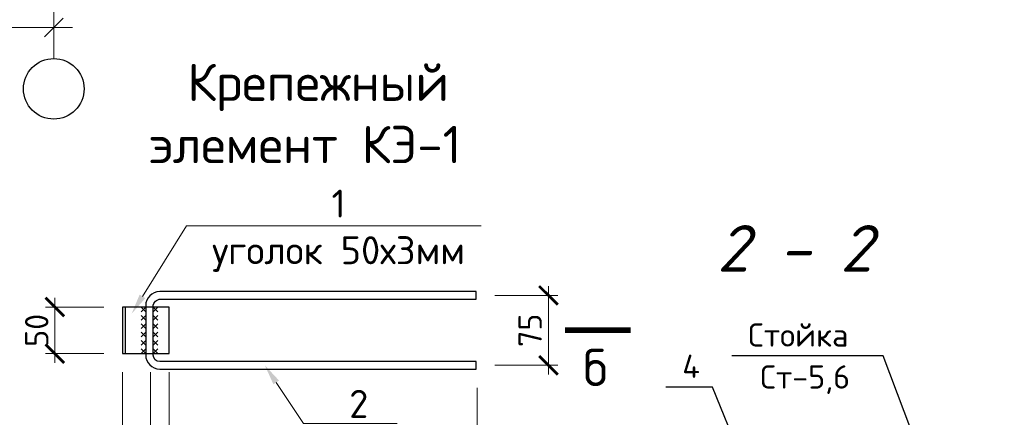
# Model space of a CAD drawing. Header units: millimetres. Extents: x 363306 to 7757304, y 1022887 to 1207196.
# Tile 356 of 656: x 1517909 to 1528452, y 1065425 to 1069689. Entities that reach past the tile are written whole.
import ezdxf
from ezdxf import colors
from ezdxf.entities.mleader import LeaderData, LeaderLine
from ezdxf.enums import TextEntityAlignment as Align
from ezdxf.math import Vec2, Vec3

# ---------------------------------------------------------------- set-up
doc = ezdxf.new("R2010")
doc.units = ezdxf.units.MM
doc.linetypes.add('ACAD_ISO10W100', pattern=[18, 12, -3, 0, -3])
doc.layers.add('0 @ 100', color=7, linetype='Continuous')
doc.layers.add('kcd_tx', color=7, linetype='Continuous')
doc.layers.add('PLAN', color=250, linetype='Continuous', lineweight=25)
doc.styles.add('iso', font='isocpeur.TTF')
doc.styles.get("Standard").update_dxf_attribs({"font": 'isocpeui.ttf'})
doc.styles.add('ГОСТ 2.304', font='isocpeui.ttf')
doc.dimstyles.new('Дв зас-М10', dxfattribs={"dimscale": 0, "dimtxt": 250, "dimasz": 200, "dimexe": 100, "dimexo": 200, "dimgap": 70, "dimtad": 1, "dimdec": 0, "dimlfac": 0.1, "dimzin": 0, "dimdsep": 46, "dimtxsty": 'iso', "dimblk": 'ARCHTICK', "dimcen": 300, "dimdle": 100, "dimclrd": 251, "dimclre": 251, "dimclrt": 251, "dimadec": 0, "dimazin": 0, "dimtfac": 1, "dimtdec": 0, "dimtofl": 0, "dimtmove": 0, "dimatfit": 3, "dimldrblk": 'OPEN30', "dimfxl": 0, "dimtolj": 1, "dimtzin": 0, "dimlwd": 0, "dimlwe": 0, "dimarcsym": 0})
doc.dimstyles.new('Санжар', dxfattribs={"dimtxt": 240, "dimasz": 200, "dimexe": 200, "dimexo": 200, "dimgap": 50, "dimtad": 1, "dimdec": 0, "dimtxsty": 'Standard', "dimblk": 'OBLIQUE', "dimcen": 2.5, "dimdle": 200, "dimclrd": 152, "dimclre": 152, "dimclrt": 152, "dimadec": 0, "dimazin": 0, "dimtfac": 1, "dimtdec": 0, "dimtmove": 0, "dimatfit": 3, "dimldrblk": 'OBLIQUE', "dimfxl": 0, "dimlwd": 0, "dimlwe": 0, "dimarcsym": 0})

# ---------------------------------------------------------------- blocks, each defined once
blk = doc.blocks.new('_Oblique')
at = {"color": 0, "linetype": 'ByBlock', "lineweight": -2}
blk.add_line((-0.5, -0.5), (0.5, 0.5), dxfattribs=at)
blk = doc.blocks.new('*D1292')
at = {"layer": 'Defpoints', "color": 0, "lineweight": 25, "transparency": 16777216}
for p in [(1511474, 1069988), (1518274, 1069988), (1518274, 1069603)]:
    blk.add_point(p, dxfattribs=at)
at = {"layer": 'kcd_tx', "lineweight": 0, "transparency": 16777216}
for p, q in [((1511274, 1069603), (1518474, 1069603)), ((1511474, 1069603), (1511474, 1069403)), ((1518274, 1069603), (1518274, 1069403))]:
    blk.add_line(p, q, dxfattribs=at)
at = {"layer": 'kcd_tx', "lineweight": 0, "transparency": 16777216, "xscale": 200, "yscale": 200, "zscale": 200, "rotation": 180}
blk.add_blockref('_Oblique', (1511474, 1069603), dxfattribs=at)
at = {"layer": 'kcd_tx', "lineweight": 0, "transparency": 16777216, "xscale": 200, "yscale": 200, "zscale": 200}
blk.add_blockref('_Oblique', (1518274, 1069603), dxfattribs=at)
at = {"layer": 'kcd_tx', "lineweight": 30, "transparency": 16777216, "insert": (1514874, 1069773), "char_height": 240, "attachment_point": 5, "bg_fill": 3, "box_fill_scale": 1.1, "bg_fill_color": 256, "bg_fill_true_color": 13158600, "bg_fill_transparency": 0}
blk.add_mtext('3400', dxfattribs=at)
blk = doc.blocks.new('_ArchTick')
at = {"color": 0, "linetype": 'ByBlock', "const_width": 0.15}
blk.add_lwpolyline([(-0.5, -0.5), (0.5, 0.5)], dxfattribs=at)
blk = doc.blocks.new('*D1353')
at = {"color": 251, "lineweight": 0, "transparency": 16777216}
for p, q in [((1518808, 1066608), (1518186, 1066608)), ((1518286, 1066008), (1518286, 1066708)), ((1518808, 1066108), (1518186, 1066108))]:
    blk.add_line(p, q, dxfattribs=at)
at = {"layer": 'Defpoints', "color": 0, "lineweight": 25, "transparency": 16777216}
for p in [(1518286, 1066608), (1519008, 1066608), (1519008, 1066108)]:
    blk.add_point(p, dxfattribs=at)
at = {"color": 251, "lineweight": 0, "transparency": 16777216, "xscale": 200, "yscale": 200, "zscale": 200}
for p, rotation in [((1518286, 1066608), 90), ((1518286, 1066108), 270)]:
    blk.add_blockref('_ArchTick', p, dxfattribs=dict(at, rotation=rotation))
at = {"color": 251, "lineweight": 9, "transparency": 16777216, "insert": (1518091, 1066358), "char_height": 250, "attachment_point": 5, "rotation": 90, "style": 'iso'}
blk.add_mtext('\\A1;50', dxfattribs=at)
blk = doc.blocks.new('_Open30')
at = {"color": 0, "linetype": 'ByBlock', "lineweight": -2}
for p, q in [((-1, 0.268), (0, 0)), ((0, 0), (-1, -0.268)), ((0, 0), (-1, 0))]:
    blk.add_line(p, q, dxfattribs=at)
blk = doc.blocks.new('*D1354')
at = {"color": 251, "lineweight": 0, "transparency": 16777216}
for p, q in [((1523570, 1065883), (1523570, 1066833)), ((1522998, 1066733), (1523670, 1066733)), ((1522998, 1065983), (1523670, 1065983))]:
    blk.add_line(p, q, dxfattribs=at)
at = {"layer": 'Defpoints', "color": 0, "lineweight": 25, "transparency": 16777216}
for p in [(1522798, 1066733), (1523570, 1066733), (1522798, 1065983)]:
    blk.add_point(p, dxfattribs=at)
at = {"color": 251, "lineweight": 0, "transparency": 16777216, "xscale": 200, "yscale": 200, "zscale": 200}
for p, rotation in [((1523570, 1066733), 90), ((1523570, 1065983), 270)]:
    blk.add_blockref('_ArchTick', p, dxfattribs=dict(at, rotation=rotation))
at = {"color": 251, "lineweight": 9, "transparency": 16777216, "insert": (1523375, 1066358), "char_height": 250, "attachment_point": 5, "rotation": 90, "style": 'iso'}
blk.add_mtext('\\A1;75', dxfattribs=at)
blk = doc.blocks.new('*D1293')
at = {"color": 251, "lineweight": 0, "transparency": 16777216}
for p, q in [((1519008, 1065908), (1519008, 1064838)), ((1519309, 1065908), (1519309, 1064838)), ((1519008, 1064938), (1518343, 1064938)), ((1519309, 1064938), (1518908, 1064938))]:
    blk.add_line(p, q, dxfattribs=at)
at = {"layer": 'Defpoints', "color": 0, "lineweight": 25, "transparency": 16777216}
for p in [(1519008, 1066108), (1519309, 1066108), (1519309, 1064938)]:
    blk.add_point(p, dxfattribs=at)
at = {"color": 251, "lineweight": 0, "transparency": 16777216, "xscale": 200, "yscale": 200, "zscale": 200, "rotation": 180}
blk.add_blockref('_ArchTick', (1519008, 1064938), dxfattribs=at)
at = {"color": 251, "lineweight": 0, "transparency": 16777216, "xscale": 200, "yscale": 200, "zscale": 200}
blk.add_blockref('_ArchTick', (1519309, 1064938), dxfattribs=at)
at = {"color": 251, "lineweight": 9, "transparency": 16777216, "insert": (1518563, 1065133), "char_height": 250, "attachment_point": 5, "style": 'iso'}
blk.add_mtext('\\A1;30', dxfattribs=at)
blk = doc.blocks.new('*D1294')
at = {"color": 251, "lineweight": 0, "transparency": 16777216}
for p, q in [((1519309, 1065908), (1519309, 1064838)), ((1519508, 1065908), (1519508, 1064838)), ((1519209, 1064938), (1519608, 1064938)), ((1520206, 1064938), (1519508, 1064938))]:
    blk.add_line(p, q, dxfattribs=at)
at = {"layer": 'Defpoints', "color": 0, "lineweight": 25, "transparency": 16777216}
for p in [(1519309, 1066108), (1519508, 1066108), (1519508, 1064938)]:
    blk.add_point(p, dxfattribs=at)
at = {"color": 251, "lineweight": 0, "transparency": 16777216, "xscale": 200, "yscale": 200, "zscale": 200, "rotation": 180}
blk.add_blockref('_ArchTick', (1519309, 1064938), dxfattribs=at)
at = {"color": 251, "lineweight": 0, "transparency": 16777216, "xscale": 200, "yscale": 200, "zscale": 200}
blk.add_blockref('_ArchTick', (1519508, 1064938), dxfattribs=at)
at = {"color": 251, "lineweight": 9, "transparency": 16777216, "insert": (1519986, 1065133), "char_height": 250, "attachment_point": 5, "style": 'iso'}
blk.add_mtext('\\A1;20', dxfattribs=at)
blk = doc.blocks.new('*D1296')
at = {"color": 251, "lineweight": 0, "transparency": 16777216}
for p, q in [((1522808, 1065743), (1522808, 1064270)), ((1519508, 1065315), (1519508, 1064270)), ((1519408, 1064370), (1522908, 1064370))]:
    blk.add_line(p, q, dxfattribs=at)
at = {"layer": 'Defpoints', "color": 0, "lineweight": 25, "transparency": 16777216}
for p in [(1522808, 1065943), (1519508, 1065515), (1522808, 1064370)]:
    blk.add_point(p, dxfattribs=at)
at = {"color": 251, "lineweight": 0, "transparency": 16777216, "xscale": 200, "yscale": 200, "zscale": 200, "rotation": 180}
blk.add_blockref('_ArchTick', (1519508, 1064370), dxfattribs=at)
at = {"color": 251, "lineweight": 0, "transparency": 16777216, "xscale": 200, "yscale": 200, "zscale": 200}
blk.add_blockref('_ArchTick', (1522808, 1064370), dxfattribs=at)
at = {"color": 251, "lineweight": 9, "transparency": 16777216, "insert": (1521158, 1064565), "char_height": 250, "attachment_point": 5, "style": 'iso'}
blk.add_mtext('\\A1;330', dxfattribs=at)

msp = doc.modelspace()

# ---------------------------------------------------------------- linework, layer by layer
at = {"color": 1, "linetype": 'ACAD_ISO10W100', "lineweight": 9, "ltscale": 100}
msp.add_line((1518273.721, 1084845.744), (1518273.721, 1069272.098), dxfattribs=at)
at = {"color": 146, "lineweight": 30}
for p, q in [((1519007.887, 1066607.862), (1519007.887, 1066107.862)), ((1519507.887, 1066607.862), (1519007.887, 1066607.862)), ((1519037.887, 1066607.862), (1519037.887, 1066107.862)), ((1519507.887, 1066107.862), (1519507.887, 1066607.862)), ((1519007.887, 1066107.862), (1519507.887, 1066107.862))]:
    msp.add_line(p, q, dxfattribs=at)
at = {"lineweight": 9}
for p, q in [((1519257.887, 1066607.862), (1519207.887, 1066557.862)), ((1519257.887, 1066557.862), (1519207.887, 1066607.862)), ((1519337.887, 1066607.862), (1519387.887, 1066557.862)), ((1519337.887, 1066557.862), (1519387.887, 1066607.862)), ((1519257.887, 1066517.862), (1519207.887, 1066467.862)), ((1519257.887, 1066467.862), (1519207.887, 1066517.862)), ((1519337.887, 1066517.862), (1519387.887, 1066467.862)), ((1519337.887, 1066467.862), (1519387.887, 1066517.862)), ((1519257.887, 1066427.862), (1519207.887, 1066377.862)), ((1519257.887, 1066377.862), (1519207.887, 1066427.862)), ((1519337.887, 1066427.862), (1519387.887, 1066377.862)), ((1519337.887, 1066377.862), (1519387.887, 1066427.862)), ((1519257.887, 1066337.862), (1519207.887, 1066287.862)), ((1519257.887, 1066287.862), (1519207.887, 1066337.862)), ((1519337.887, 1066337.862), (1519387.887, 1066287.862)), ((1519337.887, 1066287.862), (1519387.887, 1066337.862)), ((1519257.887, 1066247.862), (1519207.887, 1066197.862)), ((1519257.887, 1066197.862), (1519207.887, 1066247.862)), ((1519337.887, 1066247.862), (1519387.887, 1066197.862)), ((1519337.887, 1066197.862), (1519387.887, 1066247.862)), ((1519257.887, 1066157.862), (1519207.887, 1066107.862)), ((1519257.887, 1066107.862), (1519207.887, 1066157.862)), ((1519337.887, 1066157.862), (1519387.887, 1066107.862)), ((1519337.887, 1066107.862), (1519387.887, 1066157.862))]:
    msp.add_line(p, q, dxfattribs=at)
at = {"color": 5}
msp.add_lwpolyline([(1522797.887, 1066022.862), (1519407.887, 1066022.862, -0.414213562), (1519337.887, 1066092.862), (1519337.887, 1066612.862, -0.414213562), (1519417.887, 1066692.862), (1522797.887, 1066692.862), (1522797.887, 1066772.862), (1519407.887, 1066772.862, 0.414213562), (1519257.887, 1066622.862), (1519257.887, 1066092.862, 0.414213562), (1519407.887, 1065942.862), (1522797.887, 1065942.862), (1522797.887, 1066022.862)], format="xyb", dxfattribs=at)
at = {"lineweight": 9}
msp.add_lwpolyline([(1523749.785, 1066359.958, 60, 60, 0), (1524449.785, 1066359.958, 60, 60, 0), (1523949.785, 1066359.958, 0, 80, 0), (1523949.785, 1066359.958, 0, 0, 0), (1523949.785, 1066359.958, 0, 0, 0)], format="xyseb", dxfattribs=at)
at = {"lineweight": 25, "ltscale": 100}
for points in [[(1527154.596, 1066083.214), (1525534.331, 1066083.214)], [(1527534.412, 1065081.167), (1527154.596, 1066083.214)], [(1525329.123, 1065747.688), (1524829.123, 1065747.688)], [(1525622.283, 1065021.167), (1525329.123, 1065747.688)]]:
    msp.add_lwpolyline(points, dxfattribs=at)
at = {"layer": 'PLAN', "color": 158, "lineweight": 30}
msp.add_circle((1518273.721, 1068947.213), 324.885, dxfattribs=at)

# ---------------------------------------------------------------- texts
at = {"lineweight": 9, "style": 'iso'}
msp.add_text('б', height=400, dxfattribs=at).set_placement((1523942.804, 1066159.958), align=Align.TOP_LEFT)
at = {"color": 0, "lineweight": -2, "ltscale": 5, "insert": (1348958.4, 1070865.149), "char_height": 300, "width": 17773.54363, "attachment_point": 1, "style": 'iso'}
msp.add_mtext('\\pi7162.827;{\\fISOCPEUR|b0|i1|c204|p34;Примечание:\\P\\pi0;1. \\C256;Данный лист читать совместно с листами\\C0; КP- \\P2. Горизонтальные сетки СГ-1, СГ-2, СГ-3  устраиваются по длине в стенах и в перегородках, через каждый 600 мм расстояние по высоте.\\P\\C256;3. Стены  выполнить из газоблока изготавливается автоклавным методом D600/\\PКладку выполнить с применением однорядной перевязки\\P5.Контроль качества материалов и работ выполнять согласно указаниям \\PКМК 2.01.03-19, КМК 3.03.01-98 и ППР.\\P6. Все внутренние дверные отверстие монтажировать на отм. +2,100.\\P7. Прочность клеевого состава или раствора должна обеспечить величину нормального сцепления не менее 1,2 кгс/см².}', dxfattribs=at)
at = {"color": 18, "lineweight": 0, "true_color": 0x000000, "char_height": 500, "width": 3831.09957, "attachment_point": 1}
for s, insert in [('\\pi1090.54978;a - a', (1377368.048, 1070455.62)), ('\\pi1064.9816;2 - 2', (1476781.134, 1068764.531)), ('\\pi1064.9816;2 - 2', (1434311.407, 1067486.642)), ('\\pi1064.9816;2 - 2', (1524311.407, 1067486.642))]:
    msp.add_mtext(s, dxfattribs=dict(at, insert=insert))
at = {"lineweight": 9, "attachment_point": 1, "style": 'iso'}
for s, insert, char_height, width in [('\\pi1171.712;Крепежный \\P\\pi762.472;элемент КЭ-1', (1428532.505, 1069217.147), 400, 5098.88054), ('\\pi1171.712;Крепежный \\P\\pi762.472;элемент КЭ-1', (1518532.505, 1069217.147), 400, 6013.58539), ('\\pi342.876;{\\LГоризонтальная} \\P\\pi840.831;сетка ГС-2', (1270366.415, 1069084.434), 300, 5098.88054)]:
    msp.add_mtext(s, dxfattribs=dict(at, insert=insert, char_height=char_height, width=width))
at = {"lineweight": 5, "char_height": 500, "width": 3825.89911, "attachment_point": 1, "style": 'iso'}
for insert in [(1421306.576, 1068502.208), (1466946.711, 1068237.354), (1511280.063, 1067627.718)]:
    msp.add_mtext('\\pi394.01;{\\LУзел "A"}', dxfattribs=dict(at, insert=insert))
at = {"lineweight": 25, "ltscale": 100, "char_height": 250, "attachment_point": 1}
for s, insert, width in [('\\fISOCPEUR|b0|i0|c0|p34;\\W1.0000000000;\\T1.0000000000;\\o\\lСтойка ', (1525709.331, 1066433.214), 1225), ('\\fISOCPEUR|b0|i0|c0|p34;\\W1.0000000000;\\T1.0000000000;\\o\\l4', (1525004.123, 1066097.688), 300), ('\\fISOCPEUR|b0|i0|c0|p34;\\W1.0000000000;\\T1.0000000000;\\o\\lСт-5,6', (1525839.634, 1065983.214), 1112.5)]:
    msp.add_mtext(s, dxfattribs=dict(at, insert=insert, width=width))
at = {"layer": '0 @ 100', "color": 7, "insert": (761996.908, 1075986.433), "char_height": 318.940213, "width": 19697.5359, "attachment_point": 4, "style": 'ГОСТ 2.304'}
msp.add_mtext('\\pi5457.36288;{\\fISOCPEUR|b1|i1|c204|p34;Характеристика участка строительства:\\P\\pi0;\\P}Расчетная зимняя температура воздух 15 °С.\\PСкоростной напор ветра   - 38кг/м2.\\PВес снегового покрова    - 50кг/м2.\\PКлассификация зданий по функциональной пожарной опасности - Ф 4.1 \\PКоэффициент надежности по назначению - 0.95\\P\\P^IПроектом разработано подъёмник для мало мобильных граждан населения грузоподъемностью 250 кг. скоростью 0,25 см/с. Двери шахт подъёмника противопожарные с пределом огнестойкости El 30. Подъёмники оборудованы кабинами габаритами 1500х1500 мм, ширина дверей кабины обеспечивает проезд инвалидной коляски. Для экстренных случаев подъёмник оснащен дополнительным аккумулятором и механическим спуском для безопасного спуска пассажира в нулевую отметку. Так же в дверях подъёмника установлены замки датчики которые открываются с ключевыми картами, чтобы открыть двери подъёмника.\\P^IС внешней и внутренней стороны наружных стен предусмотрено обшивка из аквапанелей толщиной 12,5мм с утеплением из минераловатной ваты на кварцевой основе, А =0,040 Вт/мС, толщиной 100мм. (по теплотехническому расчету). Наружная отделка из органическое стекло.\\P^IПодрядчик обязан предоставить заказчику сертификаты соответствия и пожарной безопасности на фасадную систему и все применяемые в данной системе материалы и изделия.\\PКонструкции, изделия и материалы применены по действующим стандартам, ТУ, сертификатам. На путях эвакуации используются отделочные материалы, соответствующие требованиям п. 5.25 ШНК 2.01.02-04.\\PОтделка стен с внутренней стороны окраска водоэмульсионными красками светлых тонов. Во внутренней и наружной отделке использованы современные отделочные материалы используемые на территории Республики Узбекистан.\\P^IКрыша - скатная из металлических профилированных листов с полимерными покрытиями с обеих сторон толщ.0,55мм по металлическим конструкциям.\\P^IПо периметру наружных стен устраивается бетонная отмостка. Бетон кл.В 7,5 шириной 1000 мм, толщиной 50 мм по гравийному основанию толщиной 100 мм -150 мм.\\P^IВсе строительно-монтажные работы вести согласно указаний соответствующих строительных норм и проекта производства работ (П.П.Р.) на основании ШНК 3.01.01 - 03 и КМК 3.01.02 - 00.', dxfattribs=at)

# ---------------------------------------------------------------- dimensions: what is measured, and where the dimension line sits
at = {"lineweight": 9}
dim = msp.add_linear_dim(base=(1523569.976, 1066732.862), p1=(1522797.887, 1065982.862), p2=(1522797.887, 1066732.862), angle=90, dimstyle='Дв зас-М10', override={"dimscale": 1}, dxfattribs=at)
dim.commit()
dim.dimension.update_dxf_attribs({"geometry": '*D1354', "text_midpoint": (1523374.976, 1066357.862)})
dim = msp.add_linear_dim(base=(1518286.283, 1066607.862), p1=(1519007.887, 1066107.862), p2=(1519007.887, 1066607.862), angle=90, dimstyle='Дв зас-М10', override={"dimscale": 1}, dxfattribs=at)
dim.commit()
dim.dimension.update_dxf_attribs({"geometry": '*D1353', "text_midpoint": (1518286.283, 1066357.862), "dimtype": 160})
for base, p1, p2, override, picture, middle in [((1519309.382, 1064937.792), (1519007.887, 1066107.862), (1519309.382, 1066107.862), {"dimscale": 1}, '*D1293', (1518562.982, 1064937.792)), ((1519507.887, 1064937.792), (1519309.382, 1066107.862), (1519507.887, 1066107.862), {"dimscale": 1, "dimtmove": 1}, '*D1294', (1519985.799, 1064953.173))]:
    dim = msp.add_linear_dim(base=base, p1=p1, p2=p2, dimstyle='Дв зас-М10', override=override, dxfattribs=at)
    dim.commit()
    dim.dimension.update_dxf_attribs({"geometry": picture, "text_midpoint": middle, "dimtype": 160})
dim = msp.add_linear_dim(base=(1522807.887, 1064369.747), p1=(1519507.887, 1065514.624), p2=(1522807.887, 1065942.862), dimstyle='Дв зас-М10', override={"dimscale": 1}, dxfattribs=at)
dim.commit()
dim.dimension.update_dxf_attribs({"geometry": '*D1296', "text_midpoint": (1521157.887, 1064564.747)})

# ---------------------------------------------------------------- leaders
ml = msp.add_multileader_mtext('Standard', dxfattribs=at)
ml.set_content('1\\Pуголок 50х3мм', color=256, style='iso')
ml.set_leader_properties(color=256, lineweight=0)
ml.build(insert=Vec2(0, 0))
ml.multileader.update_dxf_attribs({"text_left_attachment_type": 6, "text_right_attachment_type": 6, "dogleg_length": 200, "arrow_head_size": 220})
ctx = ml.context
ctx.base_point, ctx.char_height, ctx.arrow_head_size, ctx.plane_origin = Vec3(1519895.367, 1067476.747), 300, 220, Vec3(1519107.157, 1066535.369)
ctx.left_attachment, ctx.right_attachment, ctx.text_align_type = 6, 6, 1
notes = []
notes.append((ctx, [(0, (1, 1, 0), (1519695.367, 1067476.747), (1, 0), 200, [(0, [(1519107.157, 1066535.369)], 0, [])])]))
ctx.mtext.insert, ctx.mtext.alignment, ctx.mtext.flow_direction = Vec3(1521323.276, 1067866.747), 2, 5
ml = msp.add_multileader_mtext('Standard', dxfattribs=at)
ml.set_content('2\\P%%C8-I', color=256, style='iso')
ml.set_leader_properties(color=256, lineweight=0)
ml.build(insert=Vec2(0, 0))
ml.multileader.update_dxf_attribs({"text_left_attachment_type": 6, "text_right_attachment_type": 6, "dogleg_length": 200, "arrow_head_size": 220})
ctx = ml.context
ctx.base_point, ctx.char_height, ctx.arrow_head_size, ctx.plane_origin = Vec3(1521148.998, 1065359.271), 300, 220, Vec3(1520533.723, 1065982.786)
ctx.left_attachment, ctx.right_attachment, ctx.text_align_type = 6, 6, 1
notes.append((ctx, [(0, (1, 1, 0), (1520948.998, 1065359.271), (1, 0), 200, [(0, [(1520533.723, 1065982.786)], 0, [])])]))
ctx.mtext.insert, ctx.mtext.alignment, ctx.mtext.flow_direction = Vec3(1521539.521, 1065719.271), 2, 5
for ctx, leaders in notes:
    for number, flags, end, landing, length, lines in leaders:
        leader = LeaderData()
        leader.index, (leader.has_last_leader_line, leader.has_dogleg_vector, leader.attachment_direction) = number, flags
        leader.last_leader_point, leader.dogleg_vector, leader.dogleg_length = Vec3(end), Vec3(landing), length
        for number, points, colour, breaks in lines:
            line = LeaderLine()
            line.index, line.vertices, line.color, line.breaks = number, Vec3.list(points), colors.encode_raw_color(colour), breaks
            leader.lines.append(line)
        ctx.leaders.append(leader)

# ---------------------------------------------------------------- next in the draw order: dimensions: what is measured, and where the dimension line sits
at = {"layer": 'kcd_tx', "color": 18, "lineweight": 30, "true_color": 0x000000}
dim = msp.add_linear_dim(base=(1518273.721, 1069602.506), p1=(1511473.721, 1069987.953), p2=(1518273.721, 1069987.953), dimstyle='Санжар', override={"dimlfac": 0.5, "dimclrd": 256, "dimclre": 256, "dimclrt": 256, "dimfxl": 0.18, "dimfxlon": 1, "dimtfill": 1, "dimarcsym": 2}, dxfattribs=at)
dim.commit()
dim.dimension.update_dxf_attribs({"geometry": '*D1292', "text_midpoint": (1514873.721, 1069772.506)})

doc.saveas('drawing.dxf')
